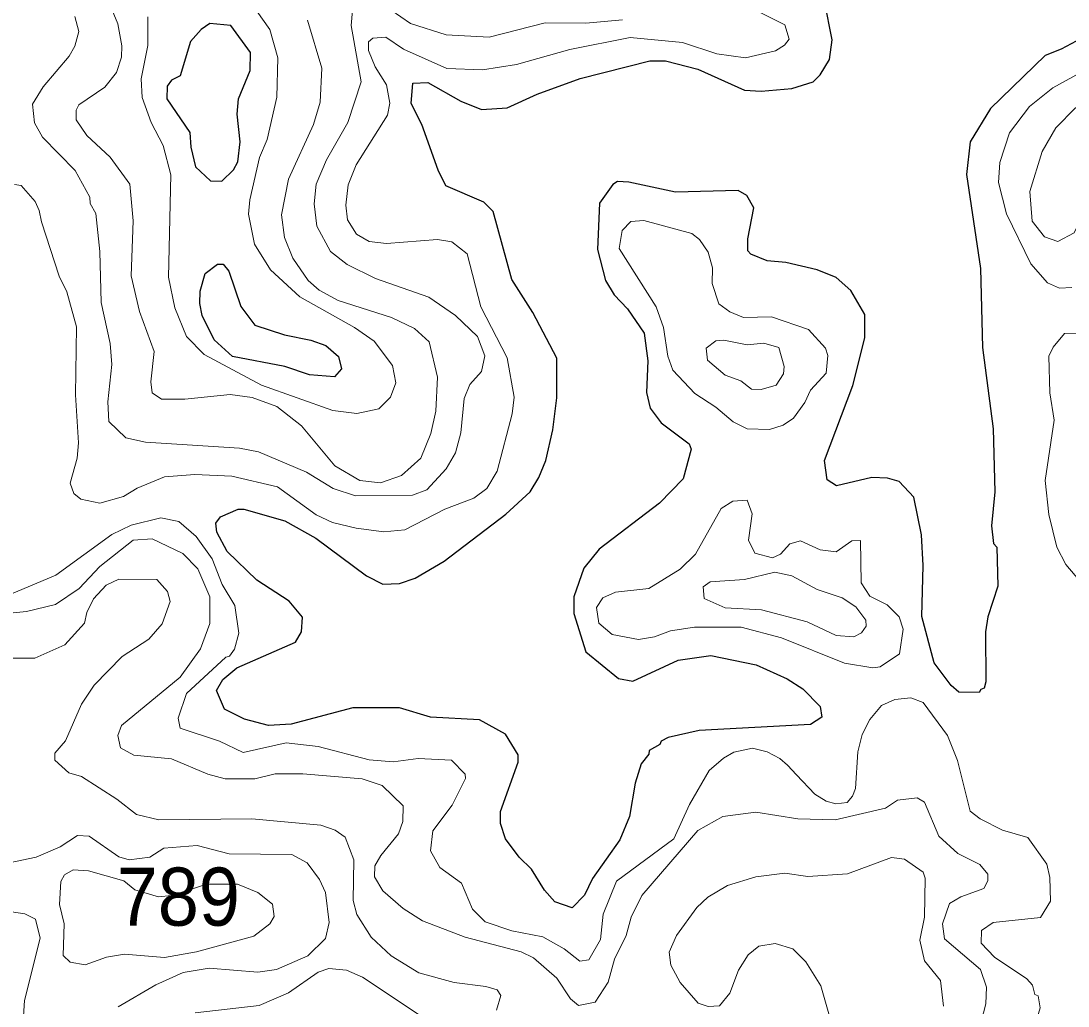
# Model space of a CAD drawing. Extents: x 763.2 to 816.8, y 7896.5 to 7952.7.
# Drawn here: x 783.89 to 786.774, y 7924.619 to 7927.332 of the extents above; entities that cross this region are included whole.
import ezdxf

# ---------------------------------------------------------------- set-up
doc = ezdxf.new("R2010")
doc.units = 0
doc.header["$LTSCALE"] = 0.064
doc.layers.add('1', color=7, linetype='Continuous', lineweight=25)
doc.layers.add('2', color=7, linetype='Continuous', lineweight=13)
doc.layers.add('21', color=7, linetype='Continuous')

msp = doc.modelspace()

# ---------------------------------------------------------------- linework, layer by layer
at = {"layer": '1'}
for points in [[(785.2617, 7925.0294), (785.2248, 7925.0801), (785.2104, 7925.122), (785.2105, 7925.1548), (785.2589, 7925.2912), (785.2595, 7925.3112), (785.2247, 7925.3684), (785.1526, 7925.4077), (785.0179, 7925.4146), (784.9324, 7925.4407), (784.8035, 7925.4406), (784.6341, 7925.3951), (784.5715, 7925.3916), (784.5052, 7925.4097), (784.4504, 7925.4367), (784.4283, 7925.4886), (784.4456, 7925.5188), (784.4846, 7925.5511), (784.6456, 7925.6214), (784.6627, 7925.6496), (784.6652, 7925.6903), (784.6287, 7925.7345), (784.5398, 7925.7922), (784.4582, 7925.8709), (784.4295, 7925.9247), (784.4266, 7925.9491), (784.4391, 7925.9664), (784.488, 7925.9877), (784.5037, 7925.9881), (784.6162, 7925.9555), (784.7016, 7925.908), (784.8412, 7925.8037), (784.8865, 7925.7813), (784.9324, 7925.7828), (784.9759, 7925.7979), (785.0557, 7925.8441), (785.2255, 7925.9739), (785.2922, 7926.0358), (785.3166, 7926.0746), (785.3351, 7926.1213), (785.3547, 7926.206), (785.3661, 7926.2947), (785.3661, 7926.4039), (785.3001, 7926.5295), (785.2418, 7926.6202), (785.1902, 7926.808), (785.165, 7926.8331), (785.0605, 7926.8787), (785.0386, 7926.9217), (784.9935, 7927.0474), (784.9645, 7927.1052), (784.9691, 7927.1611), (785.0106, 7927.1629), (785.1018, 7927.1115), (785.1586, 7927.0883), (785.2289, 7927.0929), (785.3112, 7927.1305), (785.4297, 7927.1736), (785.622, 7927.2221), (785.6647, 7927.2223), (785.7541, 7927.1992), (785.8824, 7927.1413), (785.9284, 7927.1386), (786.0131, 7927.1467), (786.0716, 7927.1645), (786.0914, 7927.1836), (786.1168, 7927.2266), (786.1238, 7927.2807), (786.103, 7927.387)], [(787.0165, 7927.3947), (786.7551, 7927.2544), (786.7107, 7927.237), (786.56, 7927.0908), (786.504, 7926.9995), (786.4938, 7926.9094), (786.5331, 7926.6504), (786.5382, 7926.4328), (786.5677, 7926.2093), (786.5725, 7926.0351), (786.5631, 7925.9414), (786.5684, 7925.8935), (786.5777, 7925.883), (786.5805, 7925.7754), (786.5531, 7925.6914), (786.5465, 7925.6497), (786.5477, 7925.5125), (786.543, 7925.4943), (786.5334, 7925.4914), (786.5294, 7925.4824), (786.4734, 7925.4841), (786.4521, 7925.5023), (786.4055, 7925.5641), (786.3708, 7925.6921), (786.3752, 7925.8328), (786.3704, 7925.9174), (786.3488, 7926.0207), (786.3087, 7926.0638), (786.2768, 7926.0735), (786.2333, 7926.0749), (786.1359, 7926.0524), (786.1104, 7926.0688), (786.1029, 7926.122), (786.1814, 7926.3283), (786.2143, 7926.4598), (786.2142, 7926.5239), (786.1759, 7926.5896), (786.1353, 7926.6257), (786.0828, 7926.6471), (785.9967, 7926.6675), (785.9449, 7926.672), (785.8999, 7926.6902), (785.8923, 7926.6989), (785.8922, 7926.7319), (785.9082, 7926.818), (785.8892, 7926.8517), (785.8657, 7926.8654), (785.6925, 7926.8607), (785.5643, 7926.8886), (785.5331, 7926.8902), (785.5197, 7926.8822), (785.4833, 7926.8309), (785.4781, 7926.703), (785.4995, 7926.6176), (785.5238, 7926.5779), (785.5607, 7926.5396), (785.6062, 7926.472), (785.6161, 7926.3966), (785.6129, 7926.3094), (785.6229, 7926.2659), (785.6534, 7926.2252), (785.7304, 7926.1676), (785.736, 7926.1527), (785.7141, 7926.0714), (785.6483, 7926.004), (785.4824, 7925.8771), (785.4403, 7925.8253), (785.4124, 7925.7458), (785.4129, 7925.7005), (785.4458, 7925.5949), (785.5357, 7925.5215), (785.575, 7925.5136), (785.6999, 7925.5716), (785.7904, 7925.5849), (785.9145, 7925.5593), (786, 7925.5201), (786.0434, 7925.4933), (786.0913, 7925.4445), (786.0954, 7925.4148), (786.0646, 7925.3947), (785.7582, 7925.3783), (785.6728, 7925.3588), (785.6531, 7925.3491), (785.6493, 7925.3398), (785.6202, 7925.3226), (785.619, 7925.3129), (785.5981, 7925.2863), (785.5815, 7925.233), (785.5664, 7925.141), (785.5395, 7925.0774), (785.4636, 7924.9706), (785.4418, 7924.925)], [(785.4418, 7924.925), (785.408, 7924.8893), (785.3607, 7924.906), (785.3319, 7924.938), (785.296, 7924.9964), (785.2617, 7925.0294)]]:
    msp.add_lwpolyline(points, dxfattribs=at)
for points in [[(784.4855, 7927.0752), (784.4891, 7927.1178), (784.5213, 7927.1961), (784.5217, 7927.2458), (784.4678, 7927.3194), (784.4099, 7927.3256), (784.3863, 7927.3088), (784.3571, 7927.2757), (784.3279, 7927.1809), (784.3049, 7927.1696), (784.2922, 7927.1525), (784.2916, 7927.1181), (784.3553, 7927.0251), (784.3574, 7926.985), (784.3703, 7926.9306), (784.4115, 7926.892), (784.4435, 7926.8912), (784.4749, 7926.9227), (784.487, 7926.9446), (784.4935, 7926.9997)], [(784.6158, 7926.4678), (784.6885, 7926.4533), (784.7296, 7926.4382), (784.7646, 7926.4083), (784.7724, 7926.3738), (784.7535, 7926.3518), (784.6843, 7926.3576), (784.6162, 7926.3809), (784.4729, 7926.4081), (784.4224, 7926.4545), (784.3888, 7926.5215), (784.3821, 7926.5544), (784.3836, 7926.588), (784.3974, 7926.6364), (784.4315, 7926.6627), (784.4463, 7926.6629), (784.4626, 7926.6431), (784.4951, 7926.546), (784.5341, 7926.4947)]]:
    msp.add_lwpolyline(points, close=True, dxfattribs=at)
at = {"layer": '2'}
for points in [[(784.43, 7927.5144), (784.5753, 7927.3084), (784.5976, 7927.2305), (784.5944, 7927.1226), (784.5675, 7927.0055), (784.5466, 7926.9567), (784.5198, 7926.8396), (784.5168, 7926.8004), (784.5326, 7926.7175), (784.577, 7926.6466), (784.658, 7926.5722), (784.8087, 7926.4885), (784.8628, 7926.4503), (784.9135, 7926.3833), (784.9225, 7926.3356), (784.908, 7926.2963), (784.8752, 7926.2638), (784.8148, 7926.2511), (784.7491, 7926.2592), (784.5526, 7926.3295), (784.3941, 7926.4134), (784.3458, 7926.4631), (784.3139, 7926.5418), (784.2962, 7926.6265), (784.3026, 7926.909), (784.2814, 7926.9896), (784.2481, 7927.0527), (784.224, 7927.1218), (784.2211, 7927.1729), (784.2389, 7927.2652), (784.2389, 7927.3439)], [(787.3832, 7927.4161), (787.2676, 7927.307), (787.1991, 7927.2628), (787.0814, 7927.2204), (786.9724, 7927.1559), (786.8501, 7927.1193), (786.7942, 7927.0931), (786.7403, 7927.0383), (786.7026, 7926.9726), (786.6683, 7926.8622), (786.6746, 7926.7809), (786.7094, 7926.7378), (786.7461, 7926.7245), (786.7906, 7926.7487), (786.8157, 7926.8017), (786.8347, 7926.9187), (786.8488, 7926.9495), (786.897, 7927.0097), (787.0157, 7927.0758), (787.3806, 7927.1713), (787.5442, 7927.2235), (787.6126, 7927.3178), (787.6159, 7927.341)], [(784.6792, 7927.3341), (784.7188, 7927.2019), (784.7141, 7927.1089), (784.6954, 7927.0475), (784.6268, 7926.8969), (784.6072, 7926.7983), (784.6153, 7926.736), (784.6387, 7926.6794), (784.681, 7926.6176), (784.7112, 7926.5908), (784.7635, 7926.5624), (784.9101, 7926.5153), (784.9737, 7926.4852), (785.014, 7926.4485), (785.0375, 7926.3513), (785.0327, 7926.2577), (785.0192, 7926.1961), (784.9911, 7926.128), (784.938, 7926.0807), (784.8798, 7926.0606), (784.8235, 7926.0667), (784.7545, 7926.1069), (784.6624, 7926.2171), (784.5948, 7926.2709), (784.5265, 7926.2949), (784.4657, 7926.3035), (784.3408, 7926.2906), (784.2768, 7926.2906), (784.2509, 7926.3084), (784.2472, 7926.3382), (784.2568, 7926.4218), (784.216, 7926.5322), (784.1931, 7926.6307), (784.1993, 7926.7819), (784.1895, 7926.8831), (784.1358, 7926.957), (784.0714, 7927.017), (784.0418, 7927.0598), (784.0419, 7927.0867), (784.049, 7927.101), (784.1205, 7927.1501), (784.1534, 7927.1901), (784.1665, 7927.2322), (784.1681, 7927.2636), (784.1565, 7927.3241), (784.1274, 7927.3958)], [(784.8826, 7927.3804), (784.9627, 7927.3257), (785.0613, 7927.2938), (785.1796, 7927.2881), (785.3341, 7927.3276), (785.4459, 7927.326), (785.5471, 7927.3358)], [(783.872, 7926.8817), (783.8904, 7926.8788), (783.9293, 7926.8351), (783.9397, 7926.8107), (783.9467, 7926.779), (783.9946, 7926.6293), (784.0158, 7926.5866), (784.0431, 7926.4901), (784.0401, 7926.3027), (784.0482, 7926.1705), (784.0448, 7926.1279), (784.0252, 7926.0594), (784.0358, 7926.0306), (784.0546, 7926.0148), (784.1074, 7926.0046), (784.1718, 7926.0222), (784.2103, 7926.0453), (784.2849, 7926.0768), (784.3688, 7926.0835), (784.4708, 7926.0786), (784.5964, 7926.0489), (784.7033, 7925.9721), (784.7483, 7925.9514), (784.8131, 7925.9351), (784.8897, 7925.9257), (784.9469, 7925.9304), (785.0573, 7925.9881), (785.1368, 7926.0181), (785.1728, 7926.0446), (785.2014, 7926.0921), (785.2431, 7926.2501), (785.2479, 7926.2961), (785.2289, 7926.4048), (785.1561, 7926.5453), (785.1188, 7926.6908), (785.0768, 7926.7242), (785.0368, 7926.7306), (784.897, 7926.7195), (784.8485, 7926.7245), (784.814, 7926.7448), (784.7896, 7926.7844), (784.7848, 7926.8247), (784.7914, 7926.881), (784.8127, 7926.9363), (784.8992, 7927.0731), (784.906, 7927.1061), (784.8964, 7927.156), (784.8651, 7927.206), (784.8475, 7927.2506), (784.8475, 7927.2751), (784.8588, 7927.2853), (784.8946, 7927.2878), (784.9435, 7927.2546), (785.0629, 7927.2011), (785.1606, 7927.1978), (785.2545, 7927.2126), (785.4019, 7927.2533), (785.5675, 7927.2864), (785.712, 7927.273), (785.8061, 7927.2422), (785.8851, 7927.2308), (785.9678, 7927.2504), (785.9928, 7927.2657), (786.0053, 7927.2823), (785.9941, 7927.3219), (785.9273, 7927.3548)], [(784.0382, 7927.3443), (784.0492, 7927.3037), (784.0382, 7927.2629), (784.0224, 7927.2353), (783.951, 7927.151), (783.922, 7927.1035), (783.9268, 7927.0515), (783.9493, 7927.0127), (784.0387, 7926.9208), (784.0793, 7926.8474), (784.0808, 7926.8294), (784.0958, 7926.8016), (784.1074, 7926.6971), (784.111, 7926.5571), (784.1351, 7926.444), (784.1402, 7926.3857), (784.1289, 7926.283), (784.1314, 7926.2293), (784.1789, 7926.1838), (784.233, 7926.172), (784.492, 7926.1557), (784.544, 7926.1459), (784.6761, 7926.09), (784.7495, 7926.045), (784.8115, 7926.0243), (784.9679, 7926.0259), (785.0073, 7926.0406), (785.061, 7926.0988), (785.0868, 7926.1433), (785.1017, 7926.1975), (785.1102, 7926.2928), (785.1265, 7926.3315), (785.1584, 7926.3672), (785.1675, 7926.4103), (785.1477, 7926.4629), (785.0865, 7926.5212), (785.0134, 7926.5716), (784.8661, 7926.6227), (784.7885, 7926.6616), (784.7425, 7926.6971), (784.7052, 7926.7668), (784.6974, 7926.829), (784.7026, 7926.8833), (784.7318, 7926.9495), (784.79, 7927.0528), (784.8268, 7927.1643), (784.7995, 7927.3203), (784.8029, 7927.3611)], [(786.8055, 7927.1887), (786.7316, 7927.1486), (786.6675, 7927.0969), (786.613, 7927.0239), (786.5858, 7926.9429), (786.5825, 7926.8878), (786.6041, 7926.801), (786.6716, 7926.6638), (786.7172, 7926.6113), (786.7503, 7926.5964), (786.7839, 7926.5986)], [(786.8166, 7926.4729), (786.7644, 7926.4716), (786.7325, 7926.4341), (786.7206, 7926.409), (786.7236, 7926.3078), (786.7354, 7926.233), (786.7107, 7926.0669), (786.7206, 7925.9734), (786.7432, 7925.8828), (786.7682, 7925.8354), (786.9332, 7925.6408)], [(786.7154, 7925.0102), (786.6633, 7925.0835), (786.5937, 7925.1033), (786.5316, 7925.1352), (786.5043, 7925.1562), (786.4692, 7925.2954), (786.4414, 7925.3644), (786.3752, 7925.4554), (786.3408, 7925.4685), (786.2966, 7925.4637), (786.2605, 7925.4472), (786.2281, 7925.4085), (786.207, 7925.367), (786.1948, 7925.3192), (786.188, 7925.2181), (786.1806, 7925.1974), (786.1657, 7925.1798), (786.1345, 7925.1764), (786.1075, 7925.1835), (786.0766, 7925.2028), (786.0255, 7925.2557), (786.0009, 7925.2826), (785.9804, 7925.3013), (785.9455, 7925.319), (785.9047, 7925.3296), (785.8536, 7925.3187), (785.8244, 7925.3018), (785.7857, 7925.268), (785.7308, 7925.1739), (785.6882, 7925.0795), (785.5304, 7924.9633), (785.493, 7924.8722), (785.4857, 7924.8026), (785.4537, 7924.7466), (785.4288, 7924.7428), (785.386, 7924.7769), (785.3268, 7924.8096), (785.2415, 7924.8263), (785.1686, 7924.8515), (785.1331, 7924.8856), (785.1031, 7924.9575), (785.0439, 7925.0011), (785.0182, 7925.0466), (785.0245, 7925.1015), (785.0774, 7925.1721), (785.1138, 7925.2461), (785.1135, 7925.2582), (785.0754, 7925.2968), (784.9842, 7925.301), (784.9152, 7925.2915), (784.8491, 7925.2976), (784.7081, 7925.3341), (784.62, 7925.3437), (784.5019, 7925.3179), (784.4369, 7925.3491), (784.3285, 7925.3849), (784.3231, 7925.4121), (784.346, 7925.4802), (784.454, 7925.5797), (784.464, 7925.5826), (784.4778, 7925.6017), (784.4902, 7925.6461), (784.4792, 7925.7221), (784.4438, 7925.7805), (784.4164, 7925.8512), (784.3721, 7925.9124), (784.3243, 7925.9534), (784.2751, 7925.9634), (784.193, 7925.9436), (784.1397, 7925.9177), (783.9858, 7925.8058), (783.84, 7925.7445)], [(785.3654, 7924.6957), (785.3011, 7924.7518), (785.2677, 7924.7687), (785.1131, 7924.8092), (784.9956, 7924.854), (784.9427, 7924.888), (784.8865, 7924.9364), (784.8637, 7924.9747), (784.8649, 7925.0056), (784.8806, 7925.034), (784.9293, 7925.0931), (784.942, 7925.1275), (784.9421, 7925.171), (784.8848, 7925.227), (784.8299, 7925.2453), (784.6662, 7925.2584), (784.5902, 7925.2584), (784.5341, 7925.2453), (784.4525, 7925.2454), (784.4046, 7925.258), (784.304, 7925.2997), (784.2005, 7925.3101), (784.1641, 7925.3305), (784.1568, 7925.3646), (784.1671, 7925.3918), (784.328, 7925.5252), (784.384, 7925.6032), (784.4096, 7925.6728), (784.4097, 7925.7464), (784.377, 7925.8233), (784.336, 7925.8659), (784.2513, 7925.9059), (784.199, 7925.9022), (784.1073, 7925.8301), (784.0503, 7925.7689), (783.9852, 7925.7249), (783.905, 7925.7057), (783.7744, 7925.6928)], [(783.8616, 7925.5773), (783.9281, 7925.5773), (784.011, 7925.6139), (784.0645, 7925.6733), (784.071, 7925.7032), (784.0897, 7925.7411), (784.1244, 7925.778), (784.1597, 7925.7946), (784.2639, 7925.7936), (784.2934, 7925.7609), (784.3012, 7925.7334), (784.2789, 7925.6723), (784.2417, 7925.6296), (784.1683, 7925.5821), (784.0911, 7925.5033), (784.0564, 7925.4507), (784.0126, 7925.3498), (783.9832, 7925.3161), (783.9829, 7925.2964), (784.0215, 7925.2615), (784.0561, 7925.251), (784.154, 7925.189)], [(784.154, 7925.189), (784.208, 7925.1468), (784.2692, 7925.132), (784.5258, 7925.1352), (784.7155, 7925.117), (784.7555, 7925.1035)], [(786.5173, 7924.5088), (786.5477, 7924.6251), (786.5493, 7924.6716), (786.5331, 7924.7196), (786.4334, 7924.8046), (786.4281, 7924.8458), (786.4477, 7924.9018), (786.4783, 7924.9199), (786.5422, 7924.9427), (786.5525, 7924.964), (786.5528, 7924.9825), (786.5305, 7925.0093), (786.4706, 7925.0393), (786.4182, 7925.087), (786.3783, 7925.1809), (786.3587, 7925.1925), (786.304, 7925.1863), (786.2715, 7925.1639), (786.1321, 7925.1319), (786.0296, 7925.1352), (785.9137, 7925.1531), (785.8233, 7925.1416), (785.7542, 7925.1024), (785.6, 7924.924), (785.5709, 7924.8644), (785.5571, 7924.8137), (785.5244, 7924.7479)], [(784.7555, 7925.1035), (784.7825, 7925.0841), (784.807, 7925.0216), (784.8046, 7924.9103), (784.8149, 7924.8709), (784.8541, 7924.8087), (784.9094, 7924.7571), (784.9857, 7924.7109), (785.0826, 7924.6836), (785.1698, 7924.6731), (785.2014, 7924.6636), (785.2114, 7924.6479), (785.1996, 7924.6081)], [(784.1574, 7924.6174), (784.2612, 7924.6777), (784.3367, 7924.7113), (784.4081, 7924.7232), (784.5424, 7924.7128), (784.5939, 7924.7194), (784.6799, 7924.7576), (784.7282, 7924.8051), (784.7386, 7924.8494), (784.7286, 7924.9318), (784.7118, 7924.968), (784.6777, 7925.0135), (784.6362, 7925.037), (784.4631, 7925.0383), (784.3755, 7925.0612), (784.2829, 7925.0543), (784.2445, 7925.029), (784.1878, 7925.0218), (784.1597, 7925.0305), (784.0773, 7925.0873), (784.0458, 7925.0888), (783.9978, 7925.0573), (783.9319, 7925.0296), (783.7297, 7924.987)], [(786.1453, 7924.4909), (786.093, 7924.6744), (786.0512, 7924.7413), (786.0156, 7924.7766), (785.9672, 7924.7916), (785.9226, 7924.7837), (785.8925, 7924.7601), (785.866, 7924.7177), (785.8425, 7924.6548), (785.8138, 7924.6198), (785.7825, 7924.6175), (785.7548, 7924.6273), (785.7053, 7924.6844), (785.6801, 7924.7316), (785.6754, 7924.7679), (785.6954, 7924.8136), (785.7516, 7924.8907), (785.7816, 7924.9193), (785.8357, 7924.9508), (785.9139, 7924.9753), (785.9941, 7924.9856), (786.0572, 7924.9758), (786.1661, 7924.9831), (786.2874, 7925.0283), (786.3231, 7925.0239), (786.3751, 7924.988), (786.3804, 7924.9718), (786.3786, 7924.8639), (786.366, 7924.801), (786.3789, 7924.744), (786.4221, 7924.6895), (786.4311, 7924.6185)], [(786.5355, 7924.8277), (786.5677, 7924.8491), (786.6978, 7924.8632), (786.7253, 7924.9077), (786.7238, 7924.9733), (786.7154, 7925.0102)], [(783.8642, 7924.8788), (783.9007, 7924.8736), (783.9296, 7924.8588), (783.943, 7924.8059), (783.8994, 7924.6345), (783.8969, 7924.5909)], [(786.9324, 7924.4267), (786.7625, 7924.417), (786.7052, 7924.4272), (786.6797, 7924.4515), (786.6649, 7924.4755), (786.6647, 7924.5276), (786.6728, 7924.5348), (786.6971, 7924.6144), (786.6913, 7924.6475), (786.6823, 7924.6513), (786.6756, 7924.6769), (786.6605, 7924.6937), (786.571, 7924.7539), (786.5342, 7924.7923), (786.5355, 7924.8277)], [(784.9835, 7924.5964), (784.8307, 7924.6987), (784.7864, 7924.7181), (784.7375, 7924.7226), (784.7086, 7924.7125), (784.6267, 7924.6553), (784.546, 7924.6211), (784.3692, 7924.6004)], [(785.5244, 7924.7479), (785.5073, 7924.6852), (785.4718, 7924.6301), (785.4258, 7924.621), (785.403, 7924.6386), (785.3654, 7924.6957)]]:
    msp.add_lwpolyline(points, dxfattribs=at)
for points in [[(785.9519, 7926.2067), (785.9896, 7926.2192), (786.0176, 7926.2384), (786.0491, 7926.2811), (786.0649, 7926.3151), (786.1077, 7926.3624), (786.1125, 7926.4106), (786.1055, 7926.4315), (786.0594, 7926.4826), (785.9572, 7926.5173), (785.88, 7926.5154), (785.8425, 7926.5314), (785.8122, 7926.5537), (785.794, 7926.6096), (785.7948, 7926.6526), (785.7823, 7926.6953), (785.759, 7926.7308), (785.7376, 7926.7473), (785.6052, 7926.7831), (785.5698, 7926.7797), (785.5454, 7926.7552), (785.5374, 7926.7053), (785.6393, 7926.5446), (785.6597, 7926.4884), (785.6716, 7926.4095), (785.6857, 7926.371), (785.7461, 7926.3064), (785.8035, 7926.2691), (785.8512, 7926.2282), (785.8899, 7926.2091)], [(785.8722, 7926.3408), (785.8292, 7926.3567), (785.7812, 7926.3983), (785.7773, 7926.4312), (785.8041, 7926.4515), (785.826, 7926.4533), (785.8905, 7926.4404), (785.9363, 7926.4447), (785.9775, 7926.4331), (785.9924, 7926.3809), (785.9904, 7926.3609), (785.9702, 7926.3295), (785.9284, 7926.3169), (785.902, 7926.3181)], [(786.0373, 7925.9008), (786.0076, 7925.8926), (785.9814, 7925.8638), (785.9602, 7925.8534), (785.9111, 7925.8663), (785.8939, 7925.9021), (785.9036, 7925.9751), (785.8901, 7926.0124), (785.8505, 7926.0097), (785.8186, 7925.9894), (785.7474, 7925.8639), (785.7054, 7925.8226), (785.6194, 7925.7696), (785.5275, 7925.7595), (785.4922, 7925.7439), (785.475, 7925.7169), (785.4816, 7925.6733), (785.518, 7925.6422), (785.5908, 7925.6284), (785.6351, 7925.6363), (785.6787, 7925.6528), (785.7451, 7925.6624), (785.8732, 7925.6625), (785.9849, 7925.6329), (786.1581, 7925.5637), (786.2358, 7925.5511), (786.2563, 7925.5534), (786.3096, 7925.5896), (786.3193, 7925.6576), (786.3088, 7925.6914), (786.2754, 7925.7242), (786.2276, 7925.7482), (786.2036, 7925.7847), (786.2018, 7925.901), (786.1785, 7925.9008), (786.1356, 7925.8698), (786.0911, 7925.8753)], [(786.0833, 7925.7662), (786.1519, 7925.7431), (786.1895, 7925.7184), (786.2171, 7925.6822), (786.2176, 7925.6658), (786.2053, 7925.6474), (786.1834, 7925.6365), (786.1348, 7925.6401), (786.0549, 7925.6775), (785.9293, 7925.7105), (785.8298, 7925.7158), (785.7715, 7925.7414), (785.7692, 7925.7741), (785.7884, 7925.7879), (785.8823, 7925.7942), (785.9662, 7925.814), (786.0132, 7925.8042)], [(784.1728, 7924.9644), (784.076, 7924.9918), (784.0335, 7924.9946), (784.0094, 7924.9808), (783.9992, 7924.9618), (783.9956, 7924.899), (784.0087, 7924.8459), (784.0056, 7924.7584), (784.025, 7924.7397), (784.0669, 7924.7326), (784.1257, 7924.7535), (784.1751, 7924.7624), (784.2855, 7924.7533), (784.3736, 7924.7688), (784.5314, 7924.8115), (784.5757, 7924.8459), (784.5871, 7924.8659), (784.5827, 7924.8998), (784.5423, 7924.9316), (784.4866, 7924.9549), (784.4019, 7924.9553), (784.3045, 7924.9239), (784.2685, 7924.9199), (784.2037, 7924.9394)]]:
    msp.add_lwpolyline(points, close=True, dxfattribs=at)

# ---------------------------------------------------------------- texts
at = {"layer": '21', "width": 0.95}
msp.add_text('789', height=0.16, dxfattribs=at).set_placement((784.1537, 7924.8405))

doc.saveas('drawing.dxf')
